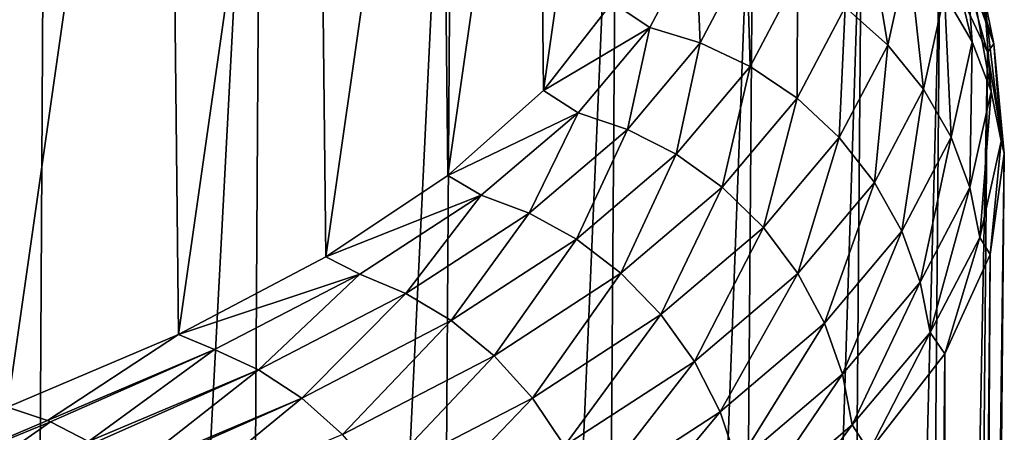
# Model space of a CAD drawing. Header units: millimetres. Extents: x -24 to 24, y 0 to 188.
# Tile 453 of 460: x 17.74 to 24.29, y 169.34 to 172.08. Entities that reach past the tile are written whole.
import ezdxf

# ---------------------------------------------------------------- set-up
doc = ezdxf.new("R2010")
doc.units = ezdxf.units.MM
doc.header["$LTSCALE"] = 58.620611
for name, color, linetype in [('166', 7, 'CONTINUOUS'), ('169', 7, 'CONTINUOUS'), ('179', 7, 'CONTINUOUS'), ('180', 7, 'CONTINUOUS')]:
    doc.layers.add(name, color=color, linetype=linetype)

msp = doc.modelspace()

# ---------------------------------------------------------------- linework, layer by layer
at = {"layer": '166', "color": 7, "linetype": 'CONTINUOUS'}
for points in [[(18.7208, 176.9319, 233.2916), (17.6572, 169.5058, 209.6719), (17.571, 177.4548, 234.8777), (18.7208, 176.9319, 233.2916)], [(18.7961, 169.9896, 211.2783), (17.6572, 169.5058, 209.6719), (18.7208, 176.9319, 233.2916), (18.7961, 169.9896, 211.2783)], [(19.7114, 176.3814, 231.6116), (18.7961, 169.9896, 211.2783), (18.7208, 176.9319, 233.2916), (19.7114, 176.3814, 231.6116)], [(19.775, 170.5043, 212.976), (18.7961, 169.9896, 211.2783), (19.7114, 176.3814, 231.6116), (19.775, 170.5043, 212.976)], [(20.5345, 175.8084, 229.8517), (19.775, 170.5043, 212.976), (19.7114, 176.3814, 231.6116), (20.5345, 175.8084, 229.8517)], [(20.5861, 171.0462, 214.7514), (19.775, 170.5043, 212.976), (20.5345, 175.8084, 229.8517), (20.5861, 171.0462, 214.7514)], [(21.1834, 175.2182, 228.0265), (20.5861, 171.0462, 214.7514), (20.5345, 175.8084, 229.8517), (21.1834, 175.2182, 228.0265)], [(21.2225, 171.611, 216.5888), (20.5861, 171.0462, 214.7514), (21.1834, 175.2182, 228.0265), (21.2225, 171.611, 216.5888)], [(21.6527, 174.6161, 226.1517), (21.2225, 171.611, 216.5888), (21.1834, 175.2182, 228.0265), (21.6527, 174.6161, 226.1517)], [(21.6789, 172.1943, 218.4726), (21.2225, 171.611, 216.5888), (21.6527, 174.6161, 226.1517), (21.6789, 172.1943, 218.4726)]]:
    msp.add_3dface(points, dxfattribs=at)
at = {"layer": '169', "color": 7, "linetype": 'CONTINUOUS'}
for points in [[(16.3286, 176.702, 240.0501), (16.1716, 145.7581, 249.556), (17.9144, 176.2047, 238.5503), (16.3286, 176.702, 240.0501)], [(16.1716, 145.7581, 249.556), (17.7394, 145.2866, 248.0608), (17.9144, 176.2047, 238.5503), (16.1716, 145.7581, 249.556)], [(17.9144, 176.2047, 238.5503), (17.7394, 145.2866, 248.0608), (19.348, 175.666, 236.9176), (17.9144, 176.2047, 238.5503)], [(17.7394, 145.2866, 248.0608), (19.1559, 144.7737, 246.4339), (19.348, 175.666, 236.9176), (17.7394, 145.2866, 248.0608)], [(19.348, 175.666, 236.9176), (19.1559, 144.7737, 246.4339), (20.617, 175.0909, 235.1659), (19.348, 175.666, 236.9176)], [(19.1559, 144.7737, 246.4339), (20.4089, 144.2236, 244.6894), (20.617, 175.0909, 235.1659), (19.1559, 144.7737, 246.4339)], [(20.617, 175.0909, 235.1659), (20.4089, 144.2236, 244.6894), (21.7108, 174.485, 233.3099), (20.617, 175.0909, 235.1659)], [(20.4089, 144.2236, 244.6894), (21.4878, 143.6412, 242.8421), (21.7108, 174.485, 233.3099), (20.4089, 144.2236, 244.6894)], [(21.7108, 174.485, 233.3099), (21.4878, 143.6412, 242.8421), (22.6203, 173.8537, 231.3652), (21.7108, 174.485, 233.3099)], [(21.4878, 143.6412, 242.8421), (22.3834, 143.0313, 240.9076), (22.6203, 173.8537, 231.3652), (21.4878, 143.6412, 242.8421)], [(22.6203, 173.8537, 231.3652), (22.3834, 143.0313, 240.9076), (23.3377, 173.2029, 229.3479), (22.6203, 173.8537, 231.3652)], [(22.3834, 143.0313, 240.9076), (23.088, 142.3991, 238.9027), (23.3377, 173.2029, 229.3479), (22.3834, 143.0313, 240.9076)], [(23.3377, 173.2029, 229.3479), (23.088, 142.3991, 238.9027), (23.8571, 172.5383, 227.275), (23.3377, 173.2029, 229.3479)], [(23.088, 142.3991, 238.9027), (23.5956, 141.7501, 236.8443), (23.8571, 172.5383, 227.275), (23.088, 142.3991, 238.9027)], [(23.8571, 172.5383, 227.275), (23.5956, 141.7501, 236.8443), (24.1739, 171.8658, 225.1639), (23.8571, 172.5383, 227.275)], [(23.5956, 141.7501, 236.8443), (23.9019, 141.0897, 234.7499), (24.1739, 171.8658, 225.1639), (23.5956, 141.7501, 236.8443)], [(24.1739, 171.8658, 225.1639), (23.9019, 141.0897, 234.7499), (24.2854, 171.1914, 223.0326), (24.1739, 171.8658, 225.1639)], [(23.9019, 141.0897, 234.7499), (24.0043, 140.4237, 232.6376), (24.2854, 171.1914, 223.0326), (23.9019, 141.0897, 234.7499)], [(24.2854, 171.1914, 223.0326), (24.0043, 140.4237, 232.6376), (24.1907, 170.5208, 220.8991), (24.2854, 171.1914, 223.0326)], [(24.1907, 170.5208, 220.8991), (23.9019, 139.7577, 230.5253), (23.8905, 169.8596, 218.7816), (24.1907, 170.5208, 220.8991)], [(24.0043, 140.4237, 232.6376), (23.9019, 139.7577, 230.5253), (24.1907, 170.5208, 220.8991), (24.0043, 140.4237, 232.6376)], [(23.8905, 169.8596, 218.7816), (23.5956, 139.0974, 228.431), (23.3874, 169.2135, 216.6985), (23.8905, 169.8596, 218.7816)], [(23.9019, 139.7577, 230.5253), (23.5956, 139.0974, 228.431), (23.8905, 169.8596, 218.7816), (23.9019, 139.7577, 230.5253)]]:
    msp.add_3dface(points, dxfattribs=at)
at = {"layer": '179', "color": 7, "linetype": 'CONTINUOUS'}
for points in [[(23.8882, 172.2501, 222.0534), (23.8411, 172.8861, 224.0667), (24.0724, 171.9348, 222.1484), (23.8882, 172.2501, 222.0534)], [(24.0724, 171.9348, 222.1484), (23.8411, 172.8861, 224.0667), (24.0249, 172.5759, 224.1779), (24.0724, 171.9348, 222.1484)], [(23.9794, 172.5675, 226.4327), (24.2169, 171.9201, 224.3992), (23.913, 172.8947, 226.3174), (23.9794, 172.5675, 226.4327)], [(24.2169, 171.9201, 224.3992), (24.1499, 172.2493, 224.2901), (23.913, 172.8947, 226.3174), (24.2169, 171.9201, 224.3992)], [(23.227, 172.165, 219.9328), (23.3639, 172.7813, 221.8983), (23.5106, 171.9125, 219.9788), (23.227, 172.165, 219.9328)], [(23.5106, 171.9125, 219.9788), (23.3639, 172.7813, 221.8983), (23.6491, 172.5364, 221.9688), (23.5106, 171.9125, 219.9788)], [(21.9285, 172.0287, 218.0463), (21.6789, 172.1943, 218.4726), (22.2336, 172.6088, 219.9095), (21.9285, 172.0287, 218.0463)], [(21.9285, 172.0287, 218.0463), (22.2336, 172.6088, 219.9095), (22.2644, 171.9269, 218.007), (21.9285, 172.0287, 218.0463)], [(22.2644, 171.9269, 218.007), (22.2336, 172.6088, 219.9095), (22.5741, 172.5159, 219.899), (22.2644, 171.9269, 218.007)], [(23.8571, 172.5383, 227.275), (24.1739, 171.8658, 225.1639), (23.9794, 172.5675, 226.4327), (23.8571, 172.5383, 227.275)], [(23.9794, 172.5675, 226.4327), (24.1739, 171.8658, 225.1639), (24.2169, 171.9201, 224.3992), (23.9794, 172.5675, 226.4327)], [(24.0724, 171.9348, 222.1484), (24.0249, 172.5759, 224.1779), (24.1977, 171.6046, 222.2494), (24.0724, 171.9348, 222.1484)], [(24.1977, 171.6046, 222.2494), (24.0249, 172.5759, 224.1779), (24.1499, 172.2493, 224.2901), (24.1977, 171.6046, 222.2494)], [(22.2644, 171.9269, 218.007), (22.5741, 172.5159, 219.899), (22.5957, 171.7701, 217.9857), (22.2644, 171.9269, 218.007)], [(22.5957, 171.7701, 217.9857), (22.5741, 172.5159, 219.899), (22.91, 172.3678, 219.9062), (22.5957, 171.7701, 217.9857)], [(23.5106, 171.9125, 219.9788), (23.6491, 172.5364, 221.9688), (23.7483, 171.6197, 220.0426), (23.5106, 171.9125, 219.9788)], [(23.7483, 171.6197, 220.0426), (23.6491, 172.5364, 221.9688), (23.8882, 172.2501, 222.0534), (23.7483, 171.6197, 220.0426)], [(22.5957, 171.7701, 217.9857), (22.91, 172.3678, 219.9062), (22.9083, 171.559, 217.9853), (22.5957, 171.7701, 217.9857)], [(22.9083, 171.559, 217.9853), (22.91, 172.3678, 219.9062), (23.227, 172.165, 219.9328), (22.9083, 171.559, 217.9853)], [(23.7483, 171.6197, 220.0426), (23.8882, 172.2501, 222.0534), (23.9314, 171.2994, 220.1215), (23.7483, 171.6197, 220.0426)], [(23.9314, 171.2994, 220.1215), (23.8882, 172.2501, 222.0534), (24.0724, 171.9348, 222.1484), (23.9314, 171.2994, 220.1215)], [(24.2169, 171.9201, 224.3992), (24.2648, 171.2734, 222.3521), (24.1499, 172.2493, 224.2901), (24.2169, 171.9201, 224.3992)], [(24.2648, 171.2734, 222.3521), (24.1977, 171.6046, 222.2494), (24.1499, 172.2493, 224.2901), (24.2648, 171.2734, 222.3521)], [(21.2225, 171.611, 216.5888), (21.6789, 172.1943, 218.4726), (21.9285, 172.0287, 218.0463), (21.2225, 171.611, 216.5888)], [(22.9083, 171.559, 217.9853), (23.227, 172.165, 219.9328), (23.188, 171.299, 218.0069), (22.9083, 171.559, 217.9853)], [(23.188, 171.299, 218.0069), (23.227, 172.165, 219.9328), (23.5106, 171.9125, 219.9788), (23.188, 171.299, 218.0069)], [(21.4518, 171.4626, 216.215), (21.2225, 171.611, 216.5888), (21.9285, 172.0287, 218.0463), (21.4518, 171.4626, 216.215)], [(21.4518, 171.4626, 216.215), (21.9285, 172.0287, 218.0463), (21.7804, 171.3522, 216.1474), (21.4518, 171.4626, 216.215)], [(21.7804, 171.3522, 216.1474), (21.9285, 172.0287, 218.0463), (22.2644, 171.9269, 218.007), (21.7804, 171.3522, 216.1474)], [(21.7804, 171.3522, 216.1474), (22.2644, 171.9269, 218.007), (22.1045, 171.1869, 216.098), (21.7804, 171.3522, 216.1474)], [(22.1045, 171.1869, 216.098), (22.2644, 171.9269, 218.007), (22.5957, 171.7701, 217.9857), (22.1045, 171.1869, 216.098)], [(23.188, 171.299, 218.0069), (23.5106, 171.9125, 219.9788), (23.4225, 170.9999, 218.0502), (23.188, 171.299, 218.0069)], [(23.4225, 170.9999, 218.0502), (23.5106, 171.9125, 219.9788), (23.7483, 171.6197, 220.0426), (23.4225, 170.9999, 218.0502)], [(23.9314, 171.2994, 220.1215), (24.0724, 171.9348, 222.1484), (24.0559, 170.9657, 220.2113), (23.9314, 171.2994, 220.1215)], [(24.0559, 170.9657, 220.2113), (24.0724, 171.9348, 222.1484), (24.1977, 171.6046, 222.2494), (24.0559, 170.9657, 220.2113)], [(24.1739, 171.8658, 225.1639), (24.2854, 171.1914, 223.0326), (24.2169, 171.9201, 224.3992), (24.1739, 171.8658, 225.1639)], [(24.2169, 171.9201, 224.3992), (24.2854, 171.1914, 223.0326), (24.2648, 171.2734, 222.3521), (24.2169, 171.9201, 224.3992)], [(22.1045, 171.1869, 216.098), (22.5957, 171.7701, 217.9857), (22.4103, 170.9677, 216.071), (22.1045, 171.1869, 216.098)], [(22.4103, 170.9677, 216.071), (22.5957, 171.7701, 217.9857), (22.9083, 171.559, 217.9853), (22.4103, 170.9677, 216.071)], [(20.5861, 171.0462, 214.7514), (21.2225, 171.611, 216.5888), (21.4518, 171.4626, 216.215), (20.5861, 171.0462, 214.7514)], [(23.4225, 170.9999, 218.0502), (23.7483, 171.6197, 220.0426), (23.6031, 170.6746, 218.113), (23.4225, 170.9999, 218.0502)], [(23.6031, 170.6746, 218.113), (23.7483, 171.6197, 220.0426), (23.9314, 171.2994, 220.1215), (23.6031, 170.6746, 218.113)], [(24.1227, 170.6325, 220.3076), (24.0559, 170.9657, 220.2113), (24.1977, 171.6046, 222.2494), (24.1227, 170.6325, 220.3076)], [(24.2648, 171.2734, 222.3521), (24.1227, 170.6325, 220.3076), (24.1977, 171.6046, 222.2494), (24.2648, 171.2734, 222.3521)], [(22.4103, 170.9677, 216.071), (22.9083, 171.559, 217.9853), (22.6839, 170.7004, 216.0687), (22.4103, 170.9677, 216.071)], [(22.6839, 170.7004, 216.0687), (22.9083, 171.559, 217.9853), (23.188, 171.299, 218.0069), (22.6839, 170.7004, 216.0687)], [(20.8072, 170.9146, 214.43), (20.5861, 171.0462, 214.7514), (21.4518, 171.4626, 216.215), (20.8072, 170.9146, 214.43)], [(20.8072, 170.9146, 214.43), (21.4518, 171.4626, 216.215), (21.1258, 170.796, 214.3347), (20.8072, 170.9146, 214.43)], [(21.1258, 170.796, 214.3347), (21.4518, 171.4626, 216.215), (21.7804, 171.3522, 216.1474), (21.1258, 170.796, 214.3347)], [(21.1258, 170.796, 214.3347), (21.7804, 171.3522, 216.1474), (21.4402, 170.6225, 214.258), (21.1258, 170.796, 214.3347)], [(21.4402, 170.6225, 214.258), (21.7804, 171.3522, 216.1474), (22.1045, 171.1869, 216.098), (21.4402, 170.6225, 214.258)], [(22.6839, 170.7004, 216.0687), (23.188, 171.299, 218.0069), (22.9133, 170.3952, 216.0918), (22.6839, 170.7004, 216.0687)], [(22.9133, 170.3952, 216.0918), (23.188, 171.299, 218.0069), (23.4225, 170.9999, 218.0502), (22.9133, 170.3952, 216.0918)], [(23.6031, 170.6746, 218.113), (23.9314, 171.2994, 220.1215), (23.7259, 170.3375, 218.1917), (23.6031, 170.6746, 218.113)], [(23.7259, 170.3375, 218.1917), (23.9314, 171.2994, 220.1215), (24.0559, 170.9657, 220.2113), (23.7259, 170.3375, 218.1917)], [(24.2648, 171.2734, 222.3521), (24.1907, 170.5208, 220.8991), (24.1227, 170.6325, 220.3076), (24.2648, 171.2734, 222.3521)], [(24.2854, 171.1914, 223.0326), (24.1907, 170.5208, 220.8991), (24.2648, 171.2734, 222.3521), (24.2854, 171.1914, 223.0326)], [(21.4402, 170.6225, 214.258), (22.1045, 171.1869, 216.098), (21.7369, 170.3955, 214.205), (21.4402, 170.6225, 214.258)], [(21.7369, 170.3955, 214.205), (22.1045, 171.1869, 216.098), (22.4103, 170.9677, 216.071), (21.7369, 170.3955, 214.205)], [(19.775, 170.5043, 212.976), (20.5861, 171.0462, 214.7514), (20.8072, 170.9146, 214.43), (19.775, 170.5043, 212.976)], [(22.9133, 170.3952, 216.0918), (23.4225, 170.9999, 218.0502), (23.09, 170.0652, 216.1388), (22.9133, 170.3952, 216.0918)], [(23.09, 170.0652, 216.1388), (23.4225, 170.9999, 218.0502), (23.6031, 170.6746, 218.113), (23.09, 170.0652, 216.1388)], [(21.7369, 170.3955, 214.205), (22.4103, 170.9677, 216.071), (22.0023, 170.1213, 214.1794), (21.7369, 170.3955, 214.205)], [(22.0023, 170.1213, 214.1794), (22.4103, 170.9677, 216.071), (22.6839, 170.7004, 216.0687), (22.0023, 170.1213, 214.1794)], [(23.7917, 170.0024, 218.2818), (23.7259, 170.3375, 218.1917), (24.0559, 170.9657, 220.2113), (23.7917, 170.0024, 218.2818)], [(24.1227, 170.6325, 220.3076), (23.7917, 170.0024, 218.2818), (24.0559, 170.9657, 220.2113), (24.1227, 170.6325, 220.3076)], [(19.9997, 170.3889, 212.7054), (19.775, 170.5043, 212.976), (20.8072, 170.9146, 214.43), (19.9997, 170.3889, 212.7054)], [(19.9997, 170.3889, 212.7054), (20.8072, 170.9146, 214.43), (20.306, 170.2624, 212.5834), (19.9997, 170.3889, 212.7054)], [(20.306, 170.2624, 212.5834), (20.8072, 170.9146, 214.43), (21.1258, 170.796, 214.3347), (20.306, 170.2624, 212.5834)], [(20.306, 170.2624, 212.5834), (21.1258, 170.796, 214.3347), (20.6082, 170.081, 212.4803), (20.306, 170.2624, 212.5834)], [(20.6082, 170.081, 212.4803), (21.1258, 170.796, 214.3347), (21.4402, 170.6225, 214.258), (20.6082, 170.081, 212.4803)], [(22.0023, 170.1213, 214.1794), (22.6839, 170.7004, 216.0687), (22.2247, 169.8102, 214.1828), (22.0023, 170.1213, 214.1794)], [(22.2247, 169.8102, 214.1828), (22.6839, 170.7004, 216.0687), (22.9133, 170.3952, 216.0918), (22.2247, 169.8102, 214.1828)], [(23.09, 170.0652, 216.1388), (23.6031, 170.6746, 218.113), (23.2101, 169.7247, 216.2066), (23.09, 170.0652, 216.1388)], [(23.2101, 169.7247, 216.2066), (23.6031, 170.6746, 218.113), (23.7259, 170.3375, 218.1917), (23.2101, 169.7247, 216.2066)], [(20.6082, 170.081, 212.4803), (21.4402, 170.6225, 214.258), (20.8933, 169.8467, 212.4023), (20.6082, 170.081, 212.4803)], [(20.8933, 169.8467, 212.4023), (21.4402, 170.6225, 214.258), (21.7369, 170.3955, 214.205), (20.8933, 169.8467, 212.4023)], [(24.1227, 170.6325, 220.3076), (23.8905, 169.8596, 218.7816), (23.7917, 170.0024, 218.2818), (24.1227, 170.6325, 220.3076)], [(24.1907, 170.5208, 220.8991), (23.8905, 169.8596, 218.7816), (24.1227, 170.6325, 220.3076), (24.1907, 170.5208, 220.8991)], [(18.7961, 169.9896, 211.2783), (19.775, 170.5043, 212.976), (19.9997, 170.3889, 212.7054), (18.7961, 169.9896, 211.2783)], [(20.8933, 169.8467, 212.4023), (21.7369, 170.3955, 214.205), (21.1484, 169.5658, 212.3541), (20.8933, 169.8467, 212.4023)], [(21.1484, 169.5658, 212.3541), (21.7369, 170.3955, 214.205), (22.0023, 170.1213, 214.1794), (21.1484, 169.5658, 212.3541)], [(22.2247, 169.8102, 214.1828), (22.9133, 170.3952, 216.0918), (22.3961, 169.4755, 214.2145), (22.2247, 169.8102, 214.1828)], [(22.3961, 169.4755, 214.2145), (22.9133, 170.3952, 216.0918), (23.09, 170.0652, 216.1388), (22.3961, 169.4755, 214.2145)], [(19.0356, 169.8889, 211.0546), (18.7961, 169.9896, 211.2783), (19.9997, 170.3889, 212.7054), (19.0356, 169.8889, 211.0546)], [(19.0356, 169.8889, 211.0546), (19.9997, 170.3889, 212.7054), (19.3271, 169.755, 210.9071), (19.0356, 169.8889, 211.0546)], [(19.3271, 169.755, 210.9071), (19.9997, 170.3889, 212.7054), (20.306, 170.2624, 212.5834), (19.3271, 169.755, 210.9071)], [(23.2745, 169.3877, 216.2905), (23.2101, 169.7247, 216.2066), (23.7259, 170.3375, 218.1917), (23.2745, 169.3877, 216.2905)], [(23.7917, 170.0024, 218.2818), (23.2745, 169.3877, 216.2905), (23.7259, 170.3375, 218.1917), (23.7917, 170.0024, 218.2818)], [(19.3271, 169.755, 210.9071), (20.306, 170.2624, 212.5834), (19.6148, 169.5663, 210.7787), (19.3271, 169.755, 210.9071)], [(19.6148, 169.5663, 210.7787), (20.306, 170.2624, 212.5834), (20.6082, 170.081, 212.4803), (19.6148, 169.5663, 210.7787)], [(19.6148, 169.5663, 210.7787), (20.6082, 170.081, 212.4803), (19.8862, 169.325, 210.6766), (19.6148, 169.5663, 210.7787)], [(19.8862, 169.325, 210.6766), (20.6082, 170.081, 212.4803), (20.8933, 169.8467, 212.4023), (19.8862, 169.325, 210.6766)], [(21.1484, 169.5658, 212.3541), (22.0023, 170.1213, 214.1794), (21.3623, 169.2491, 212.3384), (21.1484, 169.5658, 212.3541)], [(21.3623, 169.2491, 212.3384), (22.0023, 170.1213, 214.1794), (22.2247, 169.8102, 214.1828), (21.3623, 169.2491, 212.3384)], [(22.3961, 169.4755, 214.2145), (23.09, 170.0652, 216.1388), (22.5126, 169.1319, 214.2715), (22.3961, 169.4755, 214.2145)], [(22.5126, 169.1319, 214.2715), (23.09, 170.0652, 216.1388), (23.2101, 169.7247, 216.2066), (22.5126, 169.1319, 214.2715)], [(23.7917, 170.0024, 218.2818), (23.3874, 169.2135, 216.6985), (23.2745, 169.3877, 216.2905), (23.7917, 170.0024, 218.2818)], [(23.8905, 169.8596, 218.7816), (23.3874, 169.2135, 216.6985), (23.7917, 170.0024, 218.2818), (23.8905, 169.8596, 218.7816)], [(17.6572, 169.5058, 209.6719), (18.7961, 169.9896, 211.2783), (17.9233, 169.4182, 209.4907), (17.6572, 169.5058, 209.6719)], [(17.9233, 169.4182, 209.4907), (18.7961, 169.9896, 211.2783), (19.0356, 169.8889, 211.0546), (17.9233, 169.4182, 209.4907)], [(17.9233, 169.4182, 209.4907), (19.0356, 169.8889, 211.0546), (17.9438, 169.4095, 209.4774), (17.9233, 169.4182, 209.4907)], [(17.9438, 169.4095, 209.4774), (19.0356, 169.8889, 211.0546), (18.1977, 169.2772, 209.3191), (17.9438, 169.4095, 209.4774)], [(18.1977, 169.2772, 209.3191), (19.0356, 169.8889, 211.0546), (19.3271, 169.755, 210.9071), (18.1977, 169.2772, 209.3191)], [(19.8862, 169.325, 210.6766), (20.8933, 169.8467, 212.4023), (20.129, 169.0378, 210.6068), (19.8862, 169.325, 210.6766)], [(20.129, 169.0378, 210.6068), (20.8933, 169.8467, 212.4023), (21.1484, 169.5658, 212.3541), (20.129, 169.0378, 210.6068)], [(21.3623, 169.2491, 212.3384), (22.2247, 169.8102, 214.1828), (21.527, 168.9101, 212.3552), (21.3623, 169.2491, 212.3384)], [(21.527, 168.9101, 212.3552), (22.2247, 169.8102, 214.1828), (22.3961, 169.4755, 214.2145), (21.527, 168.9101, 212.3552)], [(18.1977, 169.2772, 209.3191), (19.3271, 169.755, 210.9071), (18.2223, 169.2619, 209.3045), (18.1977, 169.2772, 209.3191)], [(18.2223, 169.2619, 209.3045), (19.3271, 169.755, 210.9071), (18.4683, 169.0817, 209.1668), (18.2223, 169.2619, 209.3045)], [(18.4683, 169.0817, 209.1668), (19.3271, 169.755, 210.9071), (19.6148, 169.5663, 210.7787), (18.4683, 169.0817, 209.1668)], [(22.5751, 168.7931, 214.3494), (22.5126, 169.1319, 214.2715), (23.2101, 169.7247, 216.2066), (22.5751, 168.7931, 214.3494)], [(23.2745, 169.3877, 216.2905), (22.5751, 168.7931, 214.3494), (23.2101, 169.7247, 216.2066), (23.2745, 169.3877, 216.2905)], [(18.4683, 169.0817, 209.1668), (19.6148, 169.5663, 210.7787), (18.4861, 169.0667, 209.1575), (18.4683, 169.0817, 209.1668)], [(18.4861, 169.0667, 209.1575), (19.6148, 169.5663, 210.7787), (18.7237, 168.834, 209.0421), (18.4861, 169.0667, 209.1575)], [(18.7237, 168.834, 209.0421), (19.6148, 169.5663, 210.7787), (19.8862, 169.325, 210.6766), (18.7237, 168.834, 209.0421)], [(20.129, 169.0378, 210.6068), (21.1484, 169.5658, 212.3541), (20.3325, 168.7157, 210.5729), (20.129, 169.0378, 210.6068)], [(20.3325, 168.7157, 210.5729), (21.1484, 169.5658, 212.3541), (21.3623, 169.2491, 212.3384), (20.3325, 168.7157, 210.5729)], [(21.527, 168.9101, 212.3552), (22.3961, 169.4755, 214.2145), (21.639, 168.5634, 212.402), (21.527, 168.9101, 212.3552)], [(21.639, 168.5634, 212.402), (22.3961, 169.4755, 214.2145), (22.5126, 169.1319, 214.2715), (21.639, 168.5634, 212.402)], [(23.2745, 169.3877, 216.2905), (22.6857, 168.5875, 214.6672), (22.5751, 168.7931, 214.3494), (23.2745, 169.3877, 216.2905)], [(23.3874, 169.2135, 216.6985), (22.6857, 168.5875, 214.6672), (23.2745, 169.3877, 216.2905), (23.3874, 169.2135, 216.6985)]]:
    msp.add_3dface(points, dxfattribs=at)
at = {"layer": '180', "color": 7, "linetype": 'CONTINUOUS'}
for points in [[(17.6572, 169.5058, 209.6719), (17.9233, 169.4182, 209.4907), (16.7965, 168.9394, 207.9044), (17.6572, 169.5058, 209.6719)], [(17.9233, 169.4182, 209.4907), (17.9438, 169.4095, 209.4774), (16.7965, 168.9394, 207.9044), (17.9233, 169.4182, 209.4907)], [(16.7965, 168.9394, 207.9044), (17.9438, 169.4095, 209.4774), (17.0861, 168.8078, 207.7587), (16.7965, 168.9394, 207.9044)], [(17.9438, 169.4095, 209.4774), (18.1977, 169.2772, 209.3191), (17.0861, 168.8078, 207.7587), (17.9438, 169.4095, 209.4774)]]:
    msp.add_3dface(points, dxfattribs=at)

doc.saveas('drawing.dxf')
